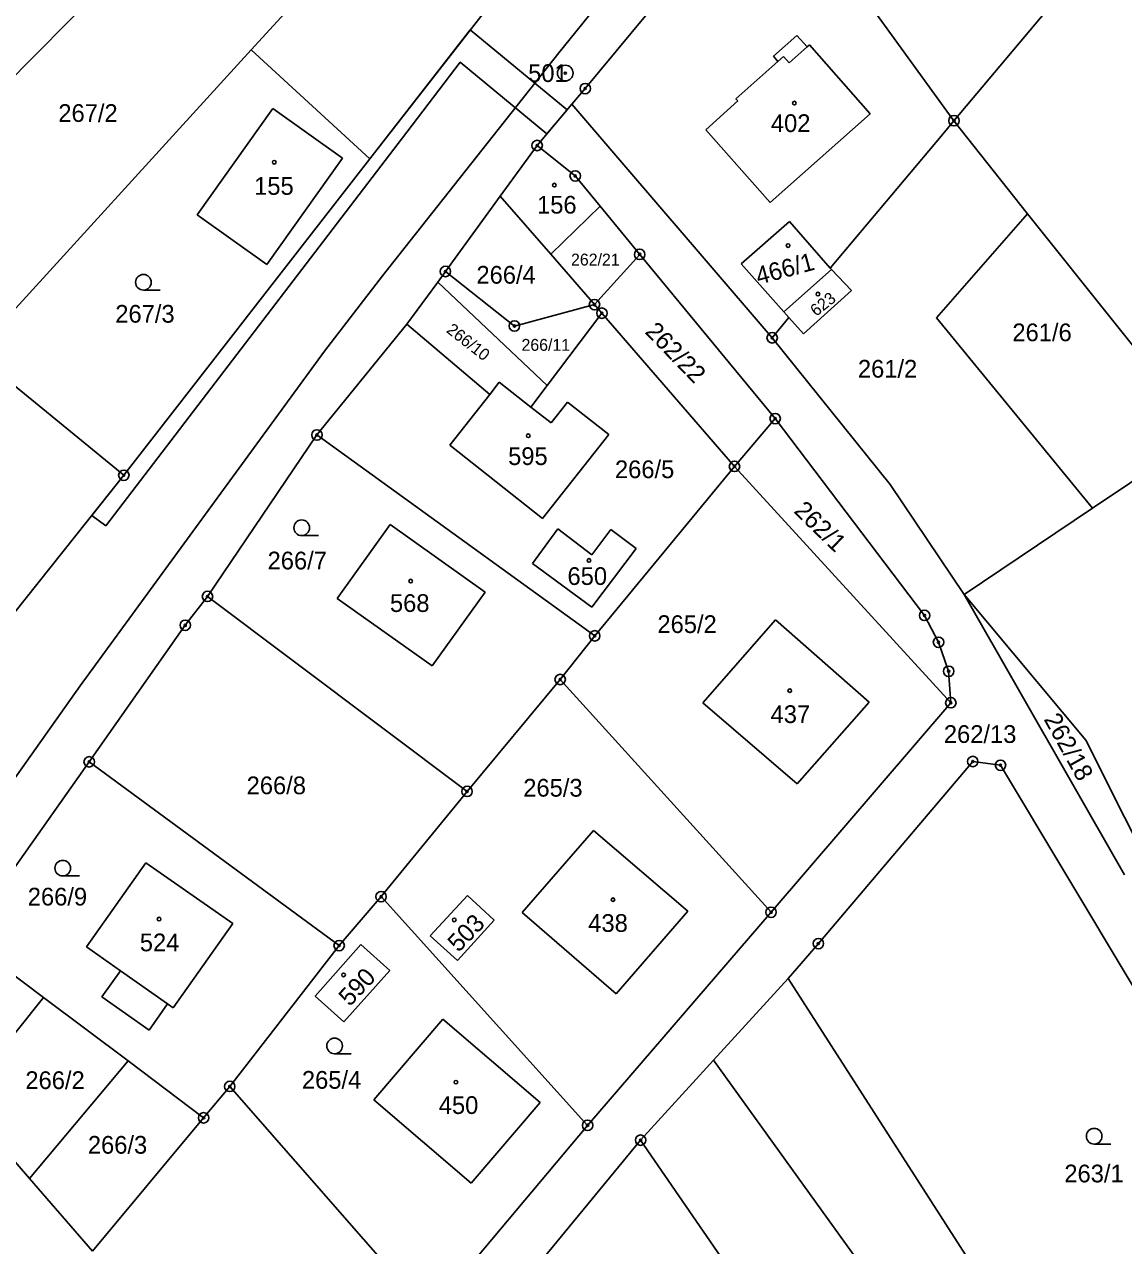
# Model space of a CAD drawing. Extents: x -445050 to -440454, y -1134563 to -1129741.
# Drawn here: x -442338.2 to -442232.8, y -1130653.3 to -1130536.2 of the extents above; entities that cross this region are included whole.
import ezdxf

# ---------------------------------------------------------------- set-up
doc = ezdxf.new("R2010")
doc.units = 0
for name, color, linetype in [('Vrstva 1', 7, 'Continuous'), ('Vrstva 17', 7, 'Continuous'), ('Vrstva 18', 7, 'Continuous'), ('Vrstva 19', 7, 'Continuous'), ('Vrstva 24', 7, 'Continuous'), ('Vrstva 25', 7, 'Continuous'), ('Vrstva 3', 7, 'Continuous'), ('Vrstva 30', 7, 'Continuous'), ('Vrstva 37', 7, 'Continuous'), ('Vrstva 4', 7, 'Continuous')]:
    doc.layers.add(name, color=color, linetype=linetype)

msp = doc.modelspace()

# ---------------------------------------------------------------- linework, layer by layer
at = {"layer": 'Vrstva 1'}
msp.add_line((-442249.1, -1130545.46), (-442230.02, -1130522.72), dxfattribs=at)
for points in [[(-442430.79, -1130742.31), (-442424.62, -1130733.2), (-442415.82, -1130720.62), (-442409.44, -1130711.5), (-442393.93, -1130688.86), (-442358.25, -1130635.86), (-442352.69, -1130627.61), (-442332.86, -1130599.66), (-442309.46, -1130567.56), (-442303.89, -1130560.33), (-442293.28, -1130546.91), (-442286.99, -1130538.97), (-442279.11, -1130529.2), (-442273.28, -1130522.3), (-442266.1, -1130514.22), (-442252.71, -1130497.03), (-442249.64, -1130492.6), (-442243.06, -1130482.81), (-442233.55, -1130466.59), (-442229.34, -1130457.62), (-442222.85, -1130440.58), (-442219.54, -1130431.16), (-442202.59, -1130378.37)], [(-442355.44, -1130557.59), (-442318.84, -1130520.61)], [(-442284.45, -1130542.38), (-442266.77, -1130521.05)], [(-442266.77, -1130521.05), (-442249.1, -1130545.46)], [(-442305.09, -1130549.12), (-442288.24, -1130527.45)], [(-442316.48, -1130538.67), (-442309.71, -1130531.24)], [(-442266.41, -1130539.28), (-442264.16, -1130537.29)], [(-442264.16, -1130537.29), (-442263.18, -1130538.39)], [(-442263.18, -1130538.39), (-442262.96, -1130538.19)], [(-442262.96, -1130538.19), (-442257.12, -1130544.8)], [(-442343.01, -1130567.75), (-442316.48, -1130538.67)], [(-442316.48, -1130538.67), (-442305.09, -1130549.12)], [(-442265.97, -1130539.77), (-442266.41, -1130539.28)], [(-442270.01, -1130543.35), (-442265.97, -1130539.77)], [(-442285.72, -1130543.88), (-442284.45, -1130542.38)], [(-442289.06, -1130547.84), (-442285.72, -1130543.88)], [(-442266.53, -1130566.28), (-442285.72, -1130543.88)], [(-442272.89, -1130546.33), (-442269.81, -1130543.57)], [(-442269.81, -1130543.57), (-442270.01, -1130543.35)], [(-442321.66, -1130554.48), (-442314.41, -1130544.3)], [(-442314.41, -1130544.3), (-442307.73, -1130549.05)], [(-442257.12, -1130544.8), (-442266.71, -1130553.3)], [(-442250.34, -1130546.94), (-442249.1, -1130545.46)], [(-442242.04, -1130554.39), (-442249.1, -1130545.46)], [(-442266.71, -1130553.3), (-442272.89, -1130546.33)], [(-442260.96, -1130559.6), (-442250.34, -1130546.94)], [(-442292.6, -1130552.7), (-442289.06, -1130547.84)], [(-442289.06, -1130547.84), (-442285.41, -1130550.76)], [(-442328.68, -1130579.46), (-442305.09, -1130549.12)], [(-442307.73, -1130549.05), (-442314.98, -1130559.24)], [(-442285.41, -1130550.76), (-442283.02, -1130553.66)], [(-442297.85, -1130559.92), (-442292.6, -1130552.7)], [(-442287.76, -1130558.27), (-442292.6, -1130552.7)], [(-442287.76, -1130558.27), (-442283.02, -1130553.66)], [(-442283.02, -1130553.66), (-442279.23, -1130558.28)], [(-442314.98, -1130559.24), (-442321.66, -1130554.48)], [(-442242.04, -1130554.39), (-442250.78, -1130564.38)], [(-442242.04, -1130554.39), (-442233.51, -1130565.07)], [(-442269.5, -1130559.2), (-442264.87, -1130555.14)], [(-442260.96, -1130559.6), (-442264.87, -1130555.14)], [(-442283.56, -1130563.1), (-442287.76, -1130558.27)], [(-442279.23, -1130558.28), (-442283.56, -1130563.1)], [(-442279.23, -1130558.28), (-442266.24, -1130574.03)], [(-442269.5, -1130559.2), (-442265.4, -1130563.8)], [(-442298.59, -1130560.93), (-442297.85, -1130559.92)], [(-442297.85, -1130559.92), (-442291.24, -1130565.15)], [(-442265.4, -1130563.8), (-442260.84, -1130559.74)], [(-442260.84, -1130559.74), (-442260.96, -1130559.6)], [(-442260.84, -1130559.74), (-442258.92, -1130561.75)], [(-442301.56, -1130564.97), (-442298.59, -1130560.93)], [(-442298.59, -1130560.93), (-442288.09, -1130570.86)], [(-442263.54, -1130565.9), (-442258.92, -1130561.75)], [(-442291.24, -1130565.15), (-442283.56, -1130563.1)], [(-442282.85, -1130563.92), (-442288.09, -1130570.86)], [(-442283.56, -1130563.1), (-442282.85, -1130563.92)], [(-442282.85, -1130563.92), (-442270.14, -1130578.61)], [(-442265.4, -1130563.8), (-442264.93, -1130564.34)], [(-442310.17, -1130575.6), (-442301.56, -1130564.97)], [(-442293.61, -1130571.71), (-442301.56, -1130564.97)], [(-442266.53, -1130566.28), (-442264.93, -1130564.34)], [(-442264.93, -1130564.34), (-442263.54, -1130565.9)], [(-442250.78, -1130564.38), (-442235.82, -1130582.62)], [(-442233.51, -1130565.07), (-442225.19, -1130575.49)], [(-442266.53, -1130566.28), (-442255.22, -1130580.34)], [(-442328.68, -1130579.46), (-442343.01, -1130567.75)], [(-442293.61, -1130571.71), (-442292.69, -1130570.54)], [(-442292.69, -1130570.54), (-442289.65, -1130572.92)], [(-442288.09, -1130570.86), (-442289.65, -1130572.92)], [(-442297.43, -1130576.58), (-442293.61, -1130571.71)], [(-442289.65, -1130572.92), (-442287.71, -1130574.44)], [(-442287.71, -1130574.44), (-442286.14, -1130572.44)], [(-442286.14, -1130572.44), (-442282.18, -1130575.54)], [(-442266.24, -1130574.03), (-442270.14, -1130578.61)], [(-442266.24, -1130574.03), (-442251.92, -1130592.9)], [(-442320.66, -1130591.08), (-442310.17, -1130575.6)], [(-442310.17, -1130575.6), (-442283.54, -1130594.86)], [(-442282.18, -1130575.54), (-442288.54, -1130583.6)], [(-442225.19, -1130575.49), (-442235.82, -1130582.62)], [(-442288.54, -1130583.6), (-442297.43, -1130576.58)], [(-442270.14, -1130578.61), (-442283.54, -1130594.86)], [(-442270.14, -1130578.61), (-442249.4, -1130601.28)], [(-442328.68, -1130579.46), (-442345.13, -1130600.11)], [(-442255.22, -1130580.34), (-442248.13, -1130590.9)], [(-442235.82, -1130582.62), (-442248.13, -1130590.9)], [(-442308.22, -1130591.27), (-442303.14, -1130584.17)], [(-442303.14, -1130584.17), (-442294.05, -1130590.67)], [(-442289.51, -1130587.91), (-442287.08, -1130584.6)], [(-442287.08, -1130584.6), (-442283.82, -1130587.08)], [(-442283.82, -1130587.08), (-442282.01, -1130584.67)], [(-442282.01, -1130584.67), (-442279.57, -1130586.48)], [(-442279.57, -1130586.48), (-442283.81, -1130592.11)], [(-442283.81, -1130592.11), (-442289.51, -1130587.91)], [(-442320.66, -1130591.08), (-442322.79, -1130593.85)], [(-442295.78, -1130609.78), (-442320.66, -1130591.08)], [(-442294.05, -1130590.67), (-442299.11, -1130597.74)], [(-442248.13, -1130590.9), (-442232.74, -1130617.77)], [(-442248.13, -1130590.9), (-442236.46, -1130604.88)], [(-442299.11, -1130597.74), (-442308.22, -1130591.27)], [(-442273.16, -1130601.28), (-442266.2, -1130593.31)], [(-442266.2, -1130593.31), (-442257.22, -1130601.21)], [(-442251.92, -1130592.9), (-442250.58, -1130595.48)], [(-442322.79, -1130593.85), (-442332, -1130606.94)], [(-442283.54, -1130594.86), (-442286.85, -1130599.05)], [(-442250.58, -1130595.48), (-442249.61, -1130598.26)], [(-442286.85, -1130599.05), (-442295.78, -1130609.78)], [(-442286.85, -1130599.05), (-442266.63, -1130621.37)], [(-442249.61, -1130598.26), (-442249.4, -1130601.28)], [(-442264.14, -1130609.05), (-442273.16, -1130601.28)], [(-442266.63, -1130621.37), (-442249.4, -1130601.28)], [(-442257.22, -1130601.21), (-442264.14, -1130609.05)], [(-442229.05, -1130619.64), (-442236.46, -1130604.88)], [(-442332, -1130606.94), (-442343.94, -1130623.85)], [(-442332, -1130606.94), (-442308.04, -1130624.56)], [(-442262.1, -1130624.37), (-442247.3, -1130606.91)], [(-442247.3, -1130606.91), (-442244.64, -1130607.27)], [(-442225.67, -1130638.93), (-442244.64, -1130607.27)], [(-442295.78, -1130609.78), (-442304.02, -1130619.87)], [(-442290.48, -1130621.4), (-442283.66, -1130613.52)], [(-442283.66, -1130613.52), (-442274.62, -1130621.26)], [(-442332.25, -1130624.69), (-442326.58, -1130616.63)], [(-442326.58, -1130616.63), (-442318.24, -1130622.45)], [(-442304.02, -1130619.87), (-442308.04, -1130624.56)], [(-442304.02, -1130619.87), (-442284.22, -1130641.8)], [(-442295.75, -1130619.75), (-442299.31, -1130623.62)], [(-442293.19, -1130622.12), (-442295.75, -1130619.75)], [(-442281.48, -1130629.18), (-442290.48, -1130621.4)], [(-442284.22, -1130641.8), (-442266.63, -1130621.37)], [(-442274.62, -1130621.26), (-442281.48, -1130629.18)], [(-442318.24, -1130622.45), (-442323.95, -1130630.54)], [(-442296.71, -1130626), (-442293.19, -1130622.12)], [(-442343.94, -1130623.85), (-442336.39, -1130629.53)], [(-442299.31, -1130623.62), (-442296.71, -1130626)], [(-442329.01, -1130626.97), (-442332.25, -1130624.69)], [(-442308.04, -1130624.56), (-442318.53, -1130638.07)], [(-442305.97, -1130624.47), (-442310.34, -1130629.41)], [(-442303.19, -1130626.95), (-442305.97, -1130624.47)], [(-442265, -1130627.71), (-442262.1, -1130624.37)], [(-442330.78, -1130629.48), (-442329.01, -1130626.97)], [(-442307.58, -1130631.88), (-442303.19, -1130626.95)], [(-442272.14, -1130635.54), (-442265, -1130627.71)], [(-442265, -1130627.71), (-442215.25, -1130705.25)], [(-442336.39, -1130629.53), (-442344.23, -1130639.36)], [(-442336.39, -1130629.53), (-442328.28, -1130635.63)], [(-442326.25, -1130632.67), (-442330.78, -1130629.48)], [(-442310.34, -1130629.41), (-442307.58, -1130631.88)], [(-442324.49, -1130630.16), (-442326.25, -1130632.67)], [(-442323.95, -1130630.54), (-442324.49, -1130630.16)], [(-442304.72, -1130639.36), (-442298.09, -1130631.62)], [(-442298.09, -1130631.62), (-442288.77, -1130639.62)], [(-442328.28, -1130635.63), (-442337.72, -1130646.89)], [(-442328.28, -1130635.63), (-442321.03, -1130641.08)], [(-442279.14, -1130643.22), (-442272.14, -1130635.54)], [(-442256.05, -1130657.94), (-442272.14, -1130635.54)], [(-442321.03, -1130641.08), (-442318.53, -1130638.07)], [(-442318.53, -1130638.07), (-442299.4, -1130659.91)], [(-442337.72, -1130646.89), (-442344.23, -1130639.36)], [(-442295.39, -1130647.35), (-442304.72, -1130639.36)], [(-442288.77, -1130639.62), (-442295.39, -1130647.35)], [(-442331.67, -1130653.88), (-442321.03, -1130641.08)], [(-442299.4, -1130659.91), (-442284.22, -1130641.8)], [(-442294.01, -1130661.28), (-442279.14, -1130643.22)], [(-442279.14, -1130643.22), (-442227.05, -1130718.89)], [(-442331.67, -1130653.88), (-442337.72, -1130646.89)]]:
    msp.add_lwpolyline(points, dxfattribs=at)
at = {"layer": 'Vrstva 24'}
for centre, radius in [((-442286.36, -1130540.9), 0.75), ((-442286.36, -1130540.9), 0.1), ((-442284.45, -1130542.38), 0.5), ((-442284.45, -1130542.38), 0.1), ((-442249.1, -1130545.46), 0.5), ((-442249.1, -1130545.46), 0.1), ((-442289.06, -1130547.84), 0.5), ((-442289.06, -1130547.84), 0.1), ((-442285.41, -1130550.76), 0.5), ((-442285.41, -1130550.76), 0.1), ((-442279.23, -1130558.28), 0.5), ((-442279.23, -1130558.28), 0.1), ((-442297.85, -1130559.92), 0.5), ((-442297.85, -1130559.92), 0.1), ((-442283.56, -1130563.1), 0.5), ((-442283.56, -1130563.1), 0.1), ((-442282.85, -1130563.92), 0.5), ((-442282.85, -1130563.92), 0.1), ((-442291.24, -1130565.15), 0.5), ((-442291.24, -1130565.15), 0.1), ((-442266.53, -1130566.28), 0.5), ((-442266.53, -1130566.28), 0.1), ((-442266.24, -1130574.03), 0.5), ((-442266.24, -1130574.03), 0.1), ((-442310.17, -1130575.6), 0.5), ((-442310.17, -1130575.6), 0.1), ((-442270.14, -1130578.61), 0.5), ((-442328.68, -1130579.46), 0.5), ((-442328.68, -1130579.46), 0.1), ((-442270.14, -1130578.61), 0.1), ((-442320.66, -1130591.08), 0.5), ((-442320.66, -1130591.08), 0.1), ((-442322.79, -1130593.85), 0.5), ((-442251.92, -1130592.9), 0.5), ((-442251.92, -1130592.9), 0.1), ((-442322.79, -1130593.85), 0.1), ((-442283.54, -1130594.86), 0.5), ((-442283.54, -1130594.86), 0.1), ((-442250.58, -1130595.48), 0.5), ((-442250.58, -1130595.48), 0.1), ((-442249.61, -1130598.26), 0.5), ((-442286.85, -1130599.05), 0.5), ((-442286.85, -1130599.05), 0.1), ((-442249.61, -1130598.26), 0.1), ((-442249.4, -1130601.28), 0.5), ((-442249.4, -1130601.28), 0.1), ((-442332, -1130606.94), 0.5), ((-442332, -1130606.94), 0.1), ((-442247.3, -1130606.91), 0.5), ((-442247.3, -1130606.91), 0.1), ((-442244.64, -1130607.27), 0.5), ((-442244.64, -1130607.27), 0.1), ((-442295.78, -1130609.78), 0.5), ((-442295.78, -1130609.78), 0.1), ((-442304.02, -1130619.87), 0.5), ((-442304.02, -1130619.87), 0.1), ((-442266.63, -1130621.37), 0.5), ((-442266.63, -1130621.37), 0.1), ((-442262.1, -1130624.37), 0.5), ((-442308.04, -1130624.56), 0.5), ((-442308.04, -1130624.56), 0.1), ((-442262.1, -1130624.37), 0.1), ((-442318.53, -1130638.07), 0.5), ((-442318.53, -1130638.07), 0.1), ((-442321.03, -1130641.08), 0.5), ((-442321.03, -1130641.08), 0.1), ((-442284.22, -1130641.8), 0.5), ((-442284.22, -1130641.8), 0.1), ((-442279.14, -1130643.22), 0.5), ((-442279.14, -1130643.22), 0.1)]:
    msp.add_circle(centre, radius, dxfattribs=at)
at = {"layer": 'Vrstva 25'}
for p, q in [((-442326.8, -1130561.71), (-442325.2, -1130561.71)), ((-442311.63, -1130585.25), (-442310.03, -1130585.25)), ((-442334.54, -1130617.89), (-442332.94, -1130617.89)), ((-442308.48, -1130634.93), (-442306.88, -1130634.93)), ((-442235.66, -1130643.59), (-442234.06, -1130643.59))]:
    msp.add_line(p, q, dxfattribs=at)
for centre, radius in [((-442264.4, -1130543.78), 0.175), ((-442314.26, -1130549.44), 0.175), ((-442287.41, -1130551.64), 0.175), ((-442265, -1130557.44), 0.175), ((-442326.8, -1130560.96), 0.75), ((-442262.14, -1130562.09), 0.175), ((-442289.91, -1130575.68), 0.175), ((-442311.63, -1130584.5), 0.75), ((-442284.09, -1130587.63), 0.175), ((-442301.18, -1130589.61), 0.175), ((-442264.84, -1130600.12), 0.175), ((-442334.54, -1130617.14), 0.75), ((-442281.79, -1130620.16), 0.175), ((-442325.3, -1130622.02), 0.175), ((-442297.01, -1130622.1), 0.175), ((-442307.62, -1130627.37), 0.175), ((-442308.48, -1130634.18), 0.75), ((-442296.85, -1130637.66), 0.175), ((-442235.66, -1130642.84), 0.75)]:
    msp.add_circle(centre, radius, dxfattribs=at)
at = {"layer": 'Vrstva 3'}
for points in [[(-442264.9, -1130539.91), (-442263.18, -1130538.39)], [(-442263.18, -1130538.39), (-442262.96, -1130538.19)], [(-442262.96, -1130538.19), (-442257.12, -1130544.8)], [(-442265.97, -1130539.77), (-442265.44, -1130539.3)], [(-442265.44, -1130539.3), (-442264.9, -1130539.91)], [(-442270.01, -1130543.35), (-442265.97, -1130539.77)], [(-442272.89, -1130546.33), (-442269.81, -1130543.57)], [(-442269.81, -1130543.57), (-442270.01, -1130543.35)], [(-442321.66, -1130554.48), (-442314.41, -1130544.3)], [(-442314.41, -1130544.3), (-442307.73, -1130549.05)], [(-442257.12, -1130544.8), (-442266.71, -1130553.3)], [(-442266.71, -1130553.3), (-442272.89, -1130546.33)], [(-442292.6, -1130552.7), (-442289.06, -1130547.84)], [(-442289.06, -1130547.84), (-442285.41, -1130550.76)], [(-442307.73, -1130549.05), (-442314.98, -1130559.24)], [(-442285.41, -1130550.76), (-442283.02, -1130553.66)], [(-442287.76, -1130558.27), (-442292.6, -1130552.7)], [(-442287.76, -1130558.27), (-442283.02, -1130553.66)], [(-442314.98, -1130559.24), (-442321.66, -1130554.48)], [(-442269.5, -1130559.2), (-442264.87, -1130555.14)], [(-442260.96, -1130559.6), (-442264.87, -1130555.14)], [(-442269.5, -1130559.2), (-442265.4, -1130563.8)], [(-442265.4, -1130563.8), (-442260.84, -1130559.74)], [(-442265.4, -1130563.8), (-442260.84, -1130559.74)], [(-442260.84, -1130559.74), (-442260.96, -1130559.6)], [(-442260.84, -1130559.74), (-442258.92, -1130561.75)], [(-442263.54, -1130565.9), (-442258.92, -1130561.75)], [(-442265.4, -1130563.8), (-442264.93, -1130564.34)], [(-442264.93, -1130564.34), (-442263.54, -1130565.9)], [(-442293.61, -1130571.71), (-442292.69, -1130570.54)], [(-442292.69, -1130570.54), (-442289.65, -1130572.92)], [(-442297.43, -1130576.58), (-442293.61, -1130571.71)], [(-442289.65, -1130572.92), (-442287.71, -1130574.44)], [(-442287.71, -1130574.44), (-442286.14, -1130572.44)], [(-442286.14, -1130572.44), (-442282.18, -1130575.54)], [(-442282.18, -1130575.54), (-442288.54, -1130583.6)], [(-442288.54, -1130583.6), (-442297.43, -1130576.58)], [(-442308.22, -1130591.27), (-442303.14, -1130584.17)], [(-442303.14, -1130584.17), (-442294.05, -1130590.67)], [(-442289.51, -1130587.91), (-442287.08, -1130584.6)], [(-442287.08, -1130584.6), (-442283.82, -1130587.08)], [(-442283.82, -1130587.08), (-442282.01, -1130584.67)], [(-442282.01, -1130584.67), (-442279.57, -1130586.48)], [(-442279.57, -1130586.48), (-442283.81, -1130592.11)], [(-442283.81, -1130592.11), (-442289.51, -1130587.91)], [(-442294.05, -1130590.67), (-442299.11, -1130597.74)], [(-442299.11, -1130597.74), (-442308.22, -1130591.27)], [(-442273.16, -1130601.28), (-442266.2, -1130593.31)], [(-442266.2, -1130593.31), (-442257.22, -1130601.21)], [(-442264.14, -1130609.05), (-442273.16, -1130601.28)], [(-442257.22, -1130601.21), (-442264.14, -1130609.05)], [(-442290.48, -1130621.4), (-442283.66, -1130613.52)], [(-442283.66, -1130613.52), (-442274.62, -1130621.26)], [(-442332.25, -1130624.69), (-442326.58, -1130616.63)], [(-442326.58, -1130616.63), (-442318.24, -1130622.45)], [(-442295.75, -1130619.75), (-442299.31, -1130623.62)], [(-442293.19, -1130622.12), (-442295.75, -1130619.75)], [(-442281.48, -1130629.18), (-442290.48, -1130621.4)], [(-442274.62, -1130621.26), (-442281.48, -1130629.18)], [(-442318.24, -1130622.45), (-442323.95, -1130630.54)], [(-442296.71, -1130626), (-442293.19, -1130622.12)], [(-442299.31, -1130623.62), (-442296.71, -1130626)], [(-442329.01, -1130626.97), (-442332.25, -1130624.69)], [(-442305.97, -1130624.47), (-442310.34, -1130629.41)], [(-442303.19, -1130626.95), (-442305.97, -1130624.47)], [(-442329.01, -1130626.97), (-442324.49, -1130630.16)], [(-442307.58, -1130631.88), (-442303.19, -1130626.95)], [(-442310.34, -1130629.41), (-442307.58, -1130631.88)], [(-442323.95, -1130630.54), (-442324.49, -1130630.16)], [(-442304.72, -1130639.36), (-442298.09, -1130631.62)], [(-442298.09, -1130631.62), (-442288.77, -1130639.62)], [(-442295.39, -1130647.35), (-442304.72, -1130639.36)], [(-442288.77, -1130639.62), (-442295.39, -1130647.35)]]:
    msp.add_lwpolyline(points, dxfattribs=at)
at = {"layer": 'Vrstva 30'}
msp.add_lwpolyline([(-442330.4, -1130584.3), (-442331.76, -1130583.32), (-442328.68, -1130579.46), (-442305.09, -1130549.12), (-442295.47, -1130536.75), (-442286.18, -1130544.42), (-442288.12, -1130546.72), (-442296.43, -1130539.85), (-442301.56, -1130546.55), (-442330.4, -1130584.3)], dxfattribs=at)
at = {"layer": 'Vrstva 37'}
for centre in [(-442264.4, -1130543.78), (-442314.26, -1130549.44), (-442287.41, -1130551.64), (-442265, -1130557.44), (-442262.14, -1130562.09), (-442289.91, -1130575.68), (-442284.09, -1130587.63), (-442301.18, -1130589.61), (-442264.84, -1130600.12), (-442281.79, -1130620.16), (-442325.3, -1130622.02), (-442297.01, -1130622.1), (-442307.62, -1130627.37), (-442296.85, -1130637.66)]:
    msp.add_circle(centre, 0.175, dxfattribs=at)
at = {"layer": 'Vrstva 4'}
for points in [[(-442264.9, -1130539.91), (-442263.18, -1130538.39)], [(-442265.97, -1130539.77), (-442265.44, -1130539.3)], [(-442265.44, -1130539.3), (-442264.9, -1130539.91)], [(-442329.01, -1130626.97), (-442324.49, -1130630.16)]]:
    msp.add_lwpolyline(points, dxfattribs=at)

# ---------------------------------------------------------------- texts
at = {"layer": 'Vrstva 17'}
msp.add_text('501', height=1.7, dxfattribs=at).set_placement((-442289.92, -1130541.75))
at = {"layer": 'Vrstva 18'}
for s, height, p in [('267/2', 1.7, (-442334.96, -1130545.58)), ('262/21', 1.14, (-442285.81, -1130559.35)), ('266/4', 1.7, (-442294.88, -1130561.09)), ('267/3', 1.7, (-442329.5, -1130564.83)), ('261/6', 1.7, (-442243.5, -1130566.61)), ('266/11', 1.14, (-442290.56, -1130567.53)), ('261/2', 1.7, (-442258.31, -1130570.1)), ('266/5', 1.7, (-442281.6, -1130579.74)), ('266/7', 1.7, (-442314.9, -1130588.49)), ('265/2', 1.7, (-442277.53, -1130594.59)), ('262/13', 1.7, (-442250.07, -1130605.13)), ('266/8', 1.7, (-442316.91, -1130610.05)), ('265/3', 1.7, (-442290.39, -1130610.28)), ('266/9', 1.7, (-442337.89, -1130620.72)), ('266/2', 1.7, (-442338.12, -1130638.32)), ('265/4', 1.7, (-442311.61, -1130638.29)), ('266/3', 1.7, (-442332.13, -1130644.52)), ('263/1', 1.7, (-442238.52, -1130647.27))]:
    msp.add_text(s, height=height, dxfattribs=at).set_placement(p)
for s, height, rotation, p in [('266/10', 1.14, 321.9728, (-442297.84, -1130565.69)), ('262/22', 1.7, 314.1126, (-442278.8, -1130565.77)), ('262/1', 1.7, 315.7488, (-442264.54, -1130582.98)), ('262/18', 1.7, 299.0924, (-442240.53, -1130602.86))]:
    msp.add_text(s, height=height, rotation=rotation, dxfattribs=at).set_placement(p)
at = {"layer": 'Vrstva 19'}
for s, p in [('402', (-442266.65, -1130546.55)), ('155', (-442316.19, -1130552.57)), ('156', (-442289.07, -1130554.37)), ('595', (-442291.84, -1130578.48)), ('650', (-442286.15, -1130589.98)), ('568', (-442303.17, -1130592.57)), ('437', (-442266.68, -1130603.22)), ('438', (-442284.16, -1130623.25)), ('524', (-442327.15, -1130625.11)), ('450', (-442298.49, -1130640.71))]:
    msp.add_text(s, height=1.7, dxfattribs=at).set_placement(p)
for s, height, rotation, p in [('466/1', 1.7, 15.1333, (-442267.84, -1130561.21)), ('623', 1.14, 38.4634, (-442262.31, -1130564.28)), ('503', 1.7, 45.7479, (-442296.6, -1130625.28)), ('590', 1.7, 46.6281, (-442307.02, -1130630.47))]:
    msp.add_text(s, height=height, rotation=rotation, dxfattribs=at).set_placement(p)

doc.saveas('drawing.dxf')
